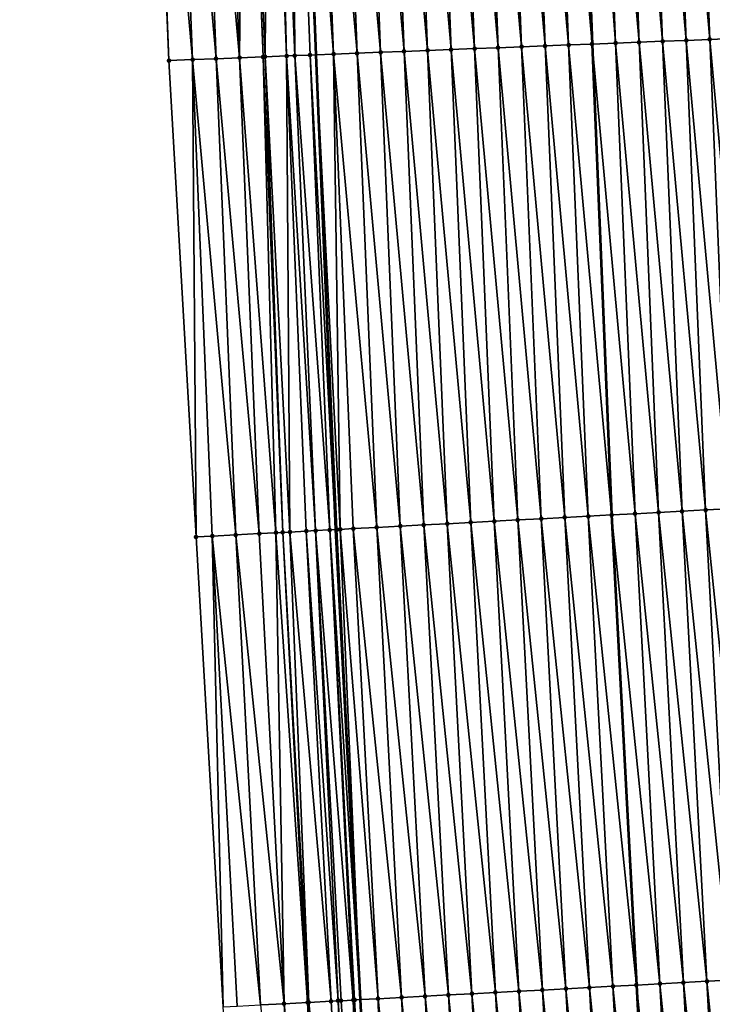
# Model space of a CAD drawing. Header units: feet. Extents: x 2010743 to 2022806, y 818705 to 837694.
# Tile 284 of 531: x 2011480 to 2011510, y 827993 to 828035. Entities that reach past the tile are written whole.
import ezdxf

# ---------------------------------------------------------------- set-up
doc = ezdxf.new("R2010")
doc.units = ezdxf.units.FT
doc.header["$MEASUREMENT"] = 0
for name, color, linetype, lineweight in [('EP_Travel Lane', 172, 'Continuous', 53), ('Road Shots', 141, 'Continuous', 100), ('STRIPING', 60, 'Continuous', 53)]:
    doc.layers.add(name, color=color, linetype=linetype, lineweight=lineweight)
doc.layers.add('I-77-MM17-21_NB-Surface-Border', color=7, linetype='Continuous')
doc.layers.add('I-77-MM17-21_NB-Surface-TIN', color=7, linetype='Continuous')

msp = doc.modelspace()

# ---------------------------------------------------------------- linework, layer by layer
at = {"layer": 'EP_Travel Lane'}
msp.add_polyline3d([(2011486.258, 828373.665, 312.894), (2011486.466, 828353.667, 312.74), (2011486.673, 828333.668, 312.577), (2011486.881, 828313.67, 312.427), (2011487.089, 828293.672, 312.254), (2011487.297, 828273.673, 312.113), (2011487.505, 828253.675, 311.976), (2011487.71, 828233.65, 311.845), (2011487.88, 828213.717, 311.699), (2011488.031, 828193.718, 311.549), (2011488.247, 828173.476, 311.418), (2011488.753, 828153.483, 311.251), (2011489.258, 828133.49, 311.109), (2011489.764, 828113.496, 310.961), (2011490.326, 828093.321, 310.815), (2011491.101, 828073.336, 310.672), (2011491.877, 828053.352, 310.552), (2011492.652, 828033.367, 310.412), (2011493.487, 828013.194, 310.299), (2011494.54, 827993.222, 310.143), (2011495.593, 827973.25, 310.003), (2011496.646, 827953.278, 309.945), (2011497.764, 827933.119, 309.843), (2011499.094, 827913.164, 309.702)], dxfattribs=at)
at = {"layer": 'I-77-MM17-21_NB-Surface-Border', "color": 3, "linetype": 'Continuous', "lineweight": -3}
msp.add_polyline3d([(2011494.249, 827912.84, 309.86), (2011492.863, 827932.791, 310), (2011491.32, 827952.996, 310.145), (2011490.004, 827972.954, 310.249), (2011488.719, 827992.914, 310.367), (2011487.565, 828012.88, 310.586), (2011486.41, 828033.124, 310.638), (2011485.592, 828053.107, 310.744), (2011484.858, 828073.093, 310.846), (2011484.23, 828093.084, 310.954), (2011483.551, 828113.338, 311.091), (2011483.185, 828133.335, 311.239), (2011482.681, 828153.328, 311.397), (2011482.208, 828173.322, 311.55), (2011481.556, 828193.668, 311.693), (2011481.158, 828213.666, 311.836), (2011480.845, 828233.565, 311.969), (2011480.511, 828253.601, 312.102), (2011480.273, 828273.599, 312.238), (2011480.151, 828293.599, 312.367), (2011480.067, 828313.599, 312.493), (2011480.24, 828333.601, 312.654), (2011480.279, 828353.602, 312.776), (2011480.971, 828373.61, 312.926)], dxfattribs=at)
at = {"layer": 'I-77-MM17-21_NB-Surface-TIN', "color": 128, "linetype": 'Continuous', "lineweight": -3}
for points in [[(2011503.402, 828033.787, 310.019), (2011502.628, 828053.771, 310.176), (2011501.628, 828053.732, 310.207)], [(2011502.628, 828053.771, 310.176), (2011504.401, 828033.826, 309.98), (2011503.627, 828053.81, 310.141)], [(2011503.402, 828033.787, 310.019), (2011504.401, 828033.826, 309.98), (2011502.628, 828053.771, 310.176)], [(2011503.924, 828053.822, 310.133), (2011503.627, 828053.81, 310.141), (2011504.401, 828033.826, 309.98)], [(2011505.4, 828033.865, 309.946), (2011504.626, 828053.849, 310.105), (2011503.924, 828053.822, 310.133)], [(2011505.4, 828033.865, 309.946), (2011503.924, 828053.822, 310.133), (2011504.401, 828033.826, 309.98)], [(2011506.399, 828033.904, 309.897), (2011505.625, 828053.888, 310.052), (2011504.626, 828053.849, 310.105)], [(2011505.4, 828033.865, 309.946), (2011506.399, 828033.904, 309.897), (2011504.626, 828053.849, 310.105)], [(2011507.399, 828033.943, 309.855), (2011506.624, 828053.927, 310.005), (2011505.625, 828053.888, 310.052)], [(2011506.399, 828033.904, 309.897), (2011507.399, 828033.943, 309.855), (2011505.625, 828053.888, 310.052)], [(2011508.398, 828033.982, 309.811), (2011507.624, 828053.966, 309.964), (2011506.624, 828053.927, 310.005)], [(2011507.399, 828033.943, 309.855), (2011508.398, 828033.982, 309.811), (2011506.624, 828053.927, 310.005)], [(2011509.397, 828034.021, 309.774), (2011508.623, 828054.005, 309.927), (2011507.624, 828053.966, 309.964)], [(2011508.398, 828033.982, 309.811), (2011509.397, 828034.021, 309.774), (2011507.624, 828053.966, 309.964)], [(2011510.396, 828034.06, 309.739), (2011509.622, 828054.044, 309.891), (2011508.623, 828054.005, 309.927)], [(2011509.397, 828034.021, 309.774), (2011510.396, 828034.06, 309.739), (2011508.623, 828054.005, 309.927)], [(2011491.763, 828033.332, 310.462), (2011491.636, 828053.342, 310.56), (2011490.934, 828053.315, 310.6)], [(2011491.636, 828053.342, 310.56), (2011492.652, 828033.367, 310.412), (2011491.877, 828053.352, 310.552)], [(2011492.41, 828033.358, 310.419), (2011492.652, 828033.367, 310.412), (2011491.636, 828053.342, 310.56)], [(2011491.763, 828033.332, 310.462), (2011492.41, 828033.358, 310.419), (2011491.636, 828053.342, 310.56)], [(2011493.409, 828033.397, 310.39), (2011492.635, 828053.381, 310.528), (2011491.877, 828053.352, 310.552)], [(2011493.409, 828033.397, 310.39), (2011491.877, 828053.352, 310.552), (2011492.652, 828033.367, 310.412)], [(2011494.408, 828033.436, 310.357), (2011493.634, 828053.42, 310.496), (2011492.635, 828053.381, 310.528)], [(2011493.409, 828033.397, 310.39), (2011494.408, 828033.436, 310.357), (2011492.635, 828053.381, 310.528)], [(2011495.408, 828033.475, 310.317), (2011494.634, 828053.459, 310.456), (2011493.634, 828053.42, 310.496)], [(2011494.408, 828033.436, 310.357), (2011495.408, 828033.475, 310.317), (2011493.634, 828053.42, 310.496)], [(2011496.407, 828033.514, 310.273), (2011495.633, 828053.498, 310.419), (2011494.634, 828053.459, 310.456)], [(2011495.408, 828033.475, 310.317), (2011496.407, 828033.514, 310.273), (2011494.634, 828053.459, 310.456)], [(2011497.406, 828033.553, 310.242), (2011496.632, 828053.537, 310.387), (2011495.633, 828053.498, 310.419)], [(2011496.407, 828033.514, 310.273), (2011497.406, 828033.553, 310.242), (2011495.633, 828053.498, 310.419)], [(2011498.405, 828033.592, 310.21), (2011497.631, 828053.576, 310.356), (2011496.632, 828053.537, 310.387)], [(2011497.406, 828033.553, 310.242), (2011498.405, 828033.592, 310.21), (2011496.632, 828053.537, 310.387)], [(2011499.405, 828033.631, 310.175), (2011498.631, 828053.615, 310.321), (2011497.631, 828053.576, 310.356)], [(2011498.405, 828033.592, 310.21), (2011499.405, 828033.631, 310.175), (2011497.631, 828053.576, 310.356)], [(2011500.404, 828033.67, 310.137), (2011499.63, 828053.654, 310.284), (2011498.631, 828053.615, 310.321)], [(2011499.405, 828033.631, 310.175), (2011500.404, 828033.67, 310.137), (2011498.631, 828053.615, 310.321)], [(2011501.403, 828033.709, 310.095), (2011500.629, 828053.693, 310.247), (2011499.63, 828053.654, 310.284)], [(2011500.404, 828033.67, 310.137), (2011501.403, 828033.709, 310.095), (2011499.63, 828053.654, 310.284)], [(2011502.402, 828033.748, 310.055), (2011501.628, 828053.732, 310.207), (2011500.629, 828053.693, 310.247)], [(2011501.403, 828033.709, 310.095), (2011502.402, 828033.748, 310.055), (2011500.629, 828053.693, 310.247)], [(2011502.402, 828033.748, 310.055), (2011503.402, 828033.787, 310.019), (2011501.628, 828053.732, 310.207)], [(2011486.41, 828033.124, 310.638), (2011485.64, 828053.109, 310.743), (2011485.592, 828053.107, 310.744)], [(2011487.414, 828033.163, 310.606), (2011486.64, 828053.148, 310.718), (2011485.64, 828053.109, 310.743)], [(2011486.41, 828033.124, 310.638), (2011486.414, 828033.124, 310.638), (2011485.64, 828053.109, 310.743)], [(2011486.414, 828033.124, 310.638), (2011487.414, 828033.163, 310.606), (2011485.64, 828053.109, 310.743)], [(2011488.413, 828033.202, 310.573), (2011487.639, 828053.187, 310.691), (2011486.64, 828053.148, 310.718)], [(2011487.414, 828033.163, 310.606), (2011488.413, 828033.202, 310.573), (2011486.64, 828053.148, 310.718)], [(2011489.412, 828033.241, 310.545), (2011488.638, 828053.225, 310.67), (2011487.639, 828053.187, 310.691)], [(2011488.413, 828033.202, 310.573), (2011489.412, 828033.241, 310.545), (2011487.639, 828053.187, 310.691)], [(2011489.412, 828033.241, 310.545), (2011489.609, 828053.263, 310.623), (2011488.638, 828053.225, 310.67)], [(2011489.412, 828033.241, 310.545), (2011490.411, 828033.28, 310.498), (2011489.609, 828053.263, 310.623)], [(2011490.411, 828033.28, 310.498), (2011489.637, 828053.264, 310.621), (2011489.609, 828053.263, 310.623)], [(2011490.495, 828033.283, 310.491), (2011490.637, 828053.303, 310.595), (2011489.637, 828053.264, 310.621)], [(2011490.411, 828033.28, 310.498), (2011490.495, 828033.283, 310.491), (2011489.637, 828053.264, 310.621)], [(2011490.495, 828033.283, 310.491), (2011491.411, 828033.319, 310.458), (2011490.637, 828053.303, 310.595)], [(2011491.411, 828033.319, 310.458), (2011490.934, 828053.315, 310.6), (2011490.637, 828053.303, 310.595)], [(2011491.411, 828033.319, 310.458), (2011491.763, 828033.332, 310.462), (2011490.934, 828053.315, 310.6)], [(2011502.235, 828013.657, 309.971), (2011501.403, 828033.709, 310.095), (2011500.404, 828033.67, 310.137)], [(2011503.234, 828013.71, 309.931), (2011502.402, 828033.748, 310.055), (2011501.403, 828033.709, 310.095)], [(2011502.235, 828013.657, 309.971), (2011503.234, 828013.71, 309.931), (2011501.403, 828033.709, 310.095)], [(2011504.233, 828013.763, 309.891), (2011503.402, 828033.787, 310.019), (2011502.402, 828033.748, 310.055)], [(2011503.234, 828013.71, 309.931), (2011504.233, 828013.763, 309.891), (2011502.402, 828033.748, 310.055)], [(2011503.402, 828033.787, 310.019), (2011505.231, 828013.816, 309.851), (2011504.401, 828033.826, 309.98)], [(2011504.233, 828013.763, 309.891), (2011505.231, 828013.816, 309.851), (2011503.402, 828033.787, 310.019)], [(2011506.23, 828013.868, 309.817), (2011505.4, 828033.865, 309.946), (2011504.401, 828033.826, 309.98)], [(2011506.23, 828013.868, 309.817), (2011504.401, 828033.826, 309.98), (2011505.231, 828013.816, 309.851)], [(2011507.228, 828013.921, 309.771), (2011506.399, 828033.904, 309.897), (2011505.4, 828033.865, 309.946)], [(2011506.23, 828013.868, 309.817), (2011507.228, 828013.921, 309.771), (2011505.4, 828033.865, 309.946)], [(2011508.227, 828013.974, 309.724), (2011507.399, 828033.943, 309.855), (2011506.399, 828033.904, 309.897)], [(2011507.228, 828013.921, 309.771), (2011508.227, 828013.974, 309.724), (2011506.399, 828033.904, 309.897)], [(2011509.226, 828014.027, 309.682), (2011508.398, 828033.982, 309.811), (2011507.399, 828033.943, 309.855)], [(2011508.227, 828013.974, 309.724), (2011509.226, 828014.027, 309.682), (2011507.399, 828033.943, 309.855)], [(2011510.224, 828014.08, 309.644), (2011509.397, 828034.021, 309.774), (2011508.398, 828033.982, 309.811)], [(2011509.226, 828014.027, 309.682), (2011510.224, 828014.08, 309.644), (2011508.398, 828033.982, 309.811)], [(2011511.223, 828014.133, 309.604), (2011510.396, 828034.06, 309.739), (2011509.397, 828034.021, 309.774)], [(2011510.224, 828014.08, 309.644), (2011511.223, 828014.133, 309.604), (2011509.397, 828034.021, 309.774)], [(2011490.956, 828013.06, 310.453), (2011490.411, 828033.28, 310.498), (2011489.412, 828033.241, 310.545)], [(2011491.251, 828013.075, 310.426), (2011490.495, 828033.283, 310.491), (2011490.411, 828033.28, 310.498)], [(2011490.956, 828013.06, 310.453), (2011491.251, 828013.075, 310.426), (2011490.411, 828033.28, 310.498)], [(2011491.554, 828013.091, 310.401), (2011491.411, 828033.319, 310.458), (2011490.495, 828033.283, 310.491)], [(2011491.251, 828013.075, 310.426), (2011491.554, 828013.091, 310.401), (2011490.495, 828033.283, 310.491)], [(2011492.646, 828013.149, 310.371), (2011491.763, 828033.332, 310.462), (2011491.411, 828033.319, 310.458)], [(2011491.554, 828013.091, 310.401), (2011492.249, 828013.128, 310.369), (2011491.411, 828033.319, 310.458)], [(2011492.249, 828013.128, 310.369), (2011492.646, 828013.149, 310.371), (2011491.411, 828033.319, 310.458)], [(2011493.248, 828013.181, 310.324), (2011492.41, 828033.358, 310.419), (2011491.763, 828033.332, 310.462)], [(2011492.646, 828013.149, 310.371), (2011493.248, 828013.181, 310.324), (2011491.763, 828033.332, 310.462)], [(2011492.41, 828033.358, 310.419), (2011493.487, 828013.194, 310.299), (2011492.652, 828033.367, 310.412)], [(2011493.248, 828013.181, 310.324), (2011493.487, 828013.194, 310.299), (2011492.41, 828033.358, 310.419)], [(2011493.691, 828013.205, 310.283), (2011493.409, 828033.397, 310.39), (2011492.652, 828033.367, 310.412)], [(2011493.549, 828013.197, 310.292), (2011493.691, 828013.205, 310.283), (2011492.652, 828033.367, 310.412)], [(2011493.549, 828013.197, 310.292), (2011492.652, 828033.367, 310.412), (2011493.487, 828013.194, 310.299)], [(2011495.245, 828013.287, 310.233), (2011494.408, 828033.436, 310.357), (2011493.409, 828033.397, 310.39)], [(2011493.691, 828013.205, 310.283), (2011494.247, 828013.234, 310.27), (2011493.409, 828033.397, 310.39)], [(2011494.247, 828013.234, 310.27), (2011495.245, 828013.287, 310.233), (2011493.409, 828033.397, 310.39)], [(2011496.244, 828013.34, 310.193), (2011495.408, 828033.475, 310.317), (2011494.408, 828033.436, 310.357)], [(2011495.245, 828013.287, 310.233), (2011496.244, 828013.34, 310.193), (2011494.408, 828033.436, 310.357)], [(2011497.242, 828013.393, 310.153), (2011496.407, 828033.514, 310.273), (2011495.408, 828033.475, 310.317)], [(2011496.244, 828013.34, 310.193), (2011497.242, 828013.393, 310.153), (2011495.408, 828033.475, 310.317)], [(2011498.241, 828013.446, 310.119), (2011497.406, 828033.553, 310.242), (2011496.407, 828033.514, 310.273)], [(2011497.242, 828013.393, 310.153), (2011498.241, 828013.446, 310.119), (2011496.407, 828033.514, 310.273)], [(2011499.24, 828013.498, 310.086), (2011498.405, 828033.592, 310.21), (2011497.406, 828033.553, 310.242)], [(2011498.241, 828013.446, 310.119), (2011499.24, 828013.498, 310.086), (2011497.406, 828033.553, 310.242)], [(2011500.238, 828013.551, 310.049), (2011499.405, 828033.631, 310.175), (2011498.405, 828033.592, 310.21)], [(2011499.24, 828013.498, 310.086), (2011500.238, 828013.551, 310.049), (2011498.405, 828033.592, 310.21)], [(2011501.237, 828013.604, 310.011), (2011500.404, 828033.67, 310.137), (2011499.405, 828033.631, 310.175)], [(2011500.238, 828013.551, 310.049), (2011501.237, 828013.604, 310.011), (2011499.405, 828033.631, 310.175)], [(2011501.237, 828013.604, 310.011), (2011502.235, 828013.657, 309.971), (2011500.404, 828033.67, 310.137)], [(2011487.565, 828012.88, 310.586), (2011486.414, 828033.124, 310.638), (2011486.41, 828033.124, 310.638)], [(2011487.565, 828012.88, 310.586), (2011487.414, 828033.163, 310.606), (2011486.414, 828033.124, 310.638)], [(2011489.254, 828012.969, 310.516), (2011488.413, 828033.202, 310.573), (2011487.414, 828033.163, 310.606)], [(2011487.565, 828012.88, 310.586), (2011488.255, 828012.916, 310.558), (2011487.414, 828033.163, 310.606)], [(2011488.255, 828012.916, 310.558), (2011489.254, 828012.969, 310.516), (2011487.414, 828033.163, 310.606)], [(2011490.252, 828013.022, 310.483), (2011489.412, 828033.241, 310.545), (2011488.413, 828033.202, 310.573)], [(2011489.254, 828012.969, 310.516), (2011490.252, 828013.022, 310.483), (2011488.413, 828033.202, 310.573)], [(2011490.252, 828013.022, 310.483), (2011490.956, 828013.06, 310.453), (2011489.412, 828033.241, 310.545)], [(2011510.279, 827994.055, 309.545), (2011509.226, 828014.027, 309.682), (2011508.227, 828013.974, 309.724)], [(2011511.277, 827994.108, 309.508), (2011510.224, 828014.08, 309.644), (2011509.226, 828014.027, 309.682)], [(2011510.279, 827994.055, 309.545), (2011511.277, 827994.108, 309.508), (2011509.226, 828014.027, 309.682)], [(2011502.29, 827993.632, 309.862), (2011501.237, 828013.604, 310.011), (2011500.238, 828013.551, 310.049)], [(2011503.288, 827993.685, 309.825), (2011502.235, 828013.657, 309.971), (2011501.237, 828013.604, 310.011)], [(2011502.29, 827993.632, 309.862), (2011503.288, 827993.685, 309.825), (2011501.237, 828013.604, 310.011)], [(2011504.287, 827993.738, 309.782), (2011503.234, 828013.71, 309.931), (2011502.235, 828013.657, 309.971)], [(2011503.288, 827993.685, 309.825), (2011504.287, 827993.738, 309.782), (2011502.235, 828013.657, 309.971)], [(2011505.286, 827993.791, 309.749), (2011504.233, 828013.763, 309.891), (2011503.234, 828013.71, 309.931)], [(2011504.287, 827993.738, 309.782), (2011505.286, 827993.791, 309.749), (2011503.234, 828013.71, 309.931)], [(2011504.233, 828013.763, 309.891), (2011506.284, 827993.844, 309.721), (2011505.231, 828013.816, 309.851)], [(2011505.286, 827993.791, 309.749), (2011506.284, 827993.844, 309.721), (2011504.233, 828013.763, 309.891)], [(2011507.283, 827993.897, 309.677), (2011506.23, 828013.868, 309.817), (2011505.231, 828013.816, 309.851)], [(2011507.283, 827993.897, 309.677), (2011505.231, 828013.816, 309.851), (2011506.284, 827993.844, 309.721)], [(2011508.281, 827993.95, 309.629), (2011507.228, 828013.921, 309.771), (2011506.23, 828013.868, 309.817)], [(2011507.283, 827993.897, 309.677), (2011508.281, 827993.95, 309.629), (2011506.23, 828013.868, 309.817)], [(2011509.28, 827994.003, 309.584), (2011508.227, 828013.974, 309.724), (2011507.228, 828013.921, 309.771)], [(2011508.281, 827993.95, 309.629), (2011509.28, 827994.003, 309.584), (2011507.228, 828013.921, 309.771)], [(2011509.28, 827994.003, 309.584), (2011510.279, 827994.055, 309.545), (2011508.227, 828013.974, 309.724)], [(2011494.245, 827993.207, 310.158), (2011493.248, 828013.181, 310.324), (2011492.646, 828013.149, 310.371)], [(2011493.248, 828013.181, 310.324), (2011494.54, 827993.222, 310.143), (2011493.487, 828013.194, 310.299)], [(2011494.301, 827993.209, 310.152), (2011494.54, 827993.222, 310.143), (2011493.248, 828013.181, 310.324)], [(2011494.245, 827993.207, 310.158), (2011494.301, 827993.209, 310.152), (2011493.248, 828013.181, 310.324)], [(2011493.549, 828013.197, 310.292), (2011493.487, 828013.194, 310.299), (2011494.54, 827993.222, 310.143)], [(2011493.549, 828013.197, 310.292), (2011494.54, 827993.222, 310.143), (2011493.691, 828013.205, 310.283)], [(2011495.3, 827993.262, 310.115), (2011494.247, 828013.234, 310.27), (2011493.691, 828013.205, 310.283)], [(2011495.3, 827993.262, 310.115), (2011493.691, 828013.205, 310.283), (2011494.54, 827993.222, 310.143)], [(2011496.298, 827993.315, 310.076), (2011495.245, 828013.287, 310.233), (2011494.247, 828013.234, 310.27)], [(2011495.3, 827993.262, 310.115), (2011496.298, 827993.315, 310.076), (2011494.247, 828013.234, 310.27)], [(2011497.297, 827993.368, 310.037), (2011496.244, 828013.34, 310.193), (2011495.245, 828013.287, 310.233)], [(2011496.298, 827993.315, 310.076), (2011497.297, 827993.368, 310.037), (2011495.245, 828013.287, 310.233)], [(2011498.295, 827993.421, 310.002), (2011497.242, 828013.393, 310.153), (2011496.244, 828013.34, 310.193)], [(2011497.297, 827993.368, 310.037), (2011498.295, 827993.421, 310.002), (2011496.244, 828013.34, 310.193)], [(2011499.294, 827993.474, 309.968), (2011498.241, 828013.446, 310.119), (2011497.242, 828013.393, 310.153)], [(2011498.295, 827993.421, 310.002), (2011499.294, 827993.474, 309.968), (2011497.242, 828013.393, 310.153)], [(2011500.293, 827993.527, 309.934), (2011499.24, 828013.498, 310.086), (2011498.241, 828013.446, 310.119)], [(2011499.294, 827993.474, 309.968), (2011500.293, 827993.527, 309.934), (2011498.241, 828013.446, 310.119)], [(2011501.291, 827993.58, 309.898), (2011500.238, 828013.551, 310.049), (2011499.24, 828013.498, 310.086)], [(2011500.293, 827993.527, 309.934), (2011501.291, 827993.58, 309.898), (2011499.24, 828013.498, 310.086)], [(2011501.291, 827993.58, 309.898), (2011502.29, 827993.632, 309.862), (2011500.238, 828013.551, 310.049)], [(2011488.719, 827992.914, 310.367), (2011488.255, 828012.916, 310.558), (2011487.565, 828012.88, 310.586)], [(2011490.307, 827992.998, 310.315), (2011489.254, 828012.969, 310.516), (2011488.255, 828012.916, 310.558)], [(2011488.719, 827992.914, 310.367), (2011489.308, 827992.945, 310.347), (2011488.255, 828012.916, 310.558)], [(2011489.308, 827992.945, 310.347), (2011490.307, 827992.998, 310.315), (2011488.255, 828012.916, 310.558)], [(2011491.305, 827993.051, 310.289), (2011490.252, 828013.022, 310.483), (2011489.254, 828012.969, 310.516)], [(2011490.307, 827992.998, 310.315), (2011491.305, 827993.051, 310.289), (2011489.254, 828012.969, 310.516)], [(2011491.305, 827993.051, 310.289), (2011490.956, 828013.06, 310.453), (2011490.252, 828013.022, 310.483)], [(2011492.304, 827993.104, 310.239), (2011491.251, 828013.075, 310.426), (2011490.956, 828013.06, 310.453)], [(2011491.305, 827993.051, 310.289), (2011492.304, 827993.104, 310.239), (2011490.956, 828013.06, 310.453)], [(2011492.355, 827993.106, 310.236), (2011491.554, 828013.091, 310.401), (2011491.251, 828013.075, 310.426)], [(2011492.304, 827993.104, 310.239), (2011492.355, 827993.106, 310.236), (2011491.251, 828013.075, 310.426)], [(2011493.302, 827993.157, 310.206), (2011492.249, 828013.128, 310.369), (2011491.554, 828013.091, 310.401)], [(2011492.355, 827993.106, 310.236), (2011493.302, 827993.157, 310.206), (2011491.554, 828013.091, 310.401)], [(2011493.603, 827993.172, 310.208), (2011492.646, 828013.149, 310.371), (2011492.249, 828013.128, 310.369)], [(2011493.302, 827993.157, 310.206), (2011493.603, 827993.172, 310.208), (2011492.249, 828013.128, 310.369)], [(2011493.603, 827993.172, 310.208), (2011493.729, 827993.179, 310.207), (2011492.646, 828013.149, 310.371)], [(2011493.729, 827993.179, 310.207), (2011494.245, 827993.207, 310.158), (2011492.646, 828013.149, 310.371)], [(2011509.334, 827973.978, 309.496), (2011508.281, 827993.95, 309.629), (2011507.283, 827993.897, 309.677)], [(2011510.333, 827974.031, 309.45), (2011509.28, 827994.003, 309.584), (2011508.281, 827993.95, 309.629)], [(2011509.334, 827973.978, 309.496), (2011510.333, 827974.031, 309.45), (2011508.281, 827993.95, 309.629)], [(2011511.331, 827974.084, 309.412), (2011510.279, 827994.055, 309.545), (2011509.28, 827994.003, 309.584)], [(2011510.333, 827974.031, 309.45), (2011511.331, 827974.084, 309.412), (2011509.28, 827994.003, 309.584)], [(2011501.345, 827973.555, 309.801), (2011500.293, 827993.527, 309.934), (2011499.294, 827993.474, 309.968)], [(2011502.344, 827973.608, 309.767), (2011501.291, 827993.58, 309.898), (2011500.293, 827993.527, 309.934)], [(2011501.345, 827973.555, 309.801), (2011502.344, 827973.608, 309.767), (2011500.293, 827993.527, 309.934)], [(2011503.343, 827973.661, 309.729), (2011502.29, 827993.632, 309.862), (2011501.291, 827993.58, 309.898)], [(2011502.344, 827973.608, 309.767), (2011503.343, 827973.661, 309.729), (2011501.291, 827993.58, 309.898)], [(2011504.341, 827973.713, 309.69), (2011503.288, 827993.685, 309.825), (2011502.29, 827993.632, 309.862)], [(2011503.343, 827973.661, 309.729), (2011504.341, 827973.713, 309.69), (2011502.29, 827993.632, 309.862)], [(2011505.34, 827973.766, 309.652), (2011504.287, 827993.738, 309.782), (2011503.288, 827993.685, 309.825)], [(2011504.341, 827973.713, 309.69), (2011505.34, 827973.766, 309.652), (2011503.288, 827993.685, 309.825)], [(2011506.338, 827973.819, 309.616), (2011505.286, 827993.791, 309.749), (2011504.287, 827993.738, 309.782)], [(2011505.34, 827973.766, 309.652), (2011506.338, 827973.819, 309.616), (2011504.287, 827993.738, 309.782)], [(2011505.286, 827993.791, 309.749), (2011507.337, 827973.872, 309.575), (2011506.284, 827993.844, 309.721)], [(2011506.338, 827973.819, 309.616), (2011507.337, 827973.872, 309.575), (2011505.286, 827993.791, 309.749)], [(2011508.336, 827973.925, 309.543), (2011507.283, 827993.897, 309.677), (2011506.284, 827993.844, 309.721)], [(2011508.336, 827973.925, 309.543), (2011506.284, 827993.844, 309.721), (2011507.337, 827973.872, 309.575)], [(2011508.336, 827973.925, 309.543), (2011509.334, 827973.978, 309.496), (2011507.283, 827993.897, 309.677)], [(2011493.357, 827973.132, 310.133), (2011492.304, 827993.104, 310.239), (2011491.305, 827993.051, 310.289)], [(2011493.357, 827973.132, 310.133), (2011492.355, 827993.106, 310.236), (2011492.304, 827993.104, 310.239)], [(2011494.355, 827973.185, 310.094), (2011493.302, 827993.157, 310.206), (2011492.355, 827993.106, 310.236)], [(2011493.357, 827973.132, 310.133), (2011494.355, 827973.185, 310.094), (2011492.355, 827993.106, 310.236)], [(2011494.355, 827973.185, 310.094), (2011493.603, 827993.172, 310.208), (2011493.302, 827993.157, 310.206)], [(2011494.962, 827973.217, 310.06), (2011493.729, 827993.179, 310.207), (2011493.603, 827993.172, 310.208)], [(2011494.355, 827973.185, 310.094), (2011494.962, 827973.217, 310.06), (2011493.603, 827993.172, 310.208)], [(2011494.962, 827973.217, 310.06), (2011494.245, 827993.207, 310.158), (2011493.729, 827993.179, 310.207)], [(2011495.354, 827973.238, 310.021), (2011494.301, 827993.209, 310.152), (2011494.245, 827993.207, 310.158)], [(2011494.962, 827973.217, 310.06), (2011495.354, 827973.238, 310.021), (2011494.245, 827993.207, 310.158)], [(2011495.48, 827973.244, 310.01), (2011494.54, 827993.222, 310.143), (2011494.301, 827993.209, 310.152)], [(2011495.354, 827973.238, 310.021), (2011495.48, 827973.244, 310.01), (2011494.301, 827993.209, 310.152)], [(2011495.647, 827973.253, 310), (2011495.3, 827993.262, 310.115), (2011494.54, 827993.222, 310.143)], [(2011495.647, 827973.253, 310), (2011494.54, 827993.222, 310.143), (2011495.593, 827973.25, 310.003)], [(2011495.48, 827973.244, 310.01), (2011495.593, 827973.25, 310.003), (2011494.54, 827993.222, 310.143)], [(2011497.351, 827973.343, 309.944), (2011496.298, 827993.315, 310.076), (2011495.3, 827993.262, 310.115)], [(2011495.647, 827973.253, 310), (2011496.352, 827973.291, 309.983), (2011495.3, 827993.262, 310.115)], [(2011496.352, 827973.291, 309.983), (2011497.351, 827973.343, 309.944), (2011495.3, 827993.262, 310.115)], [(2011498.35, 827973.396, 309.906), (2011497.297, 827993.368, 310.037), (2011496.298, 827993.315, 310.076)], [(2011497.351, 827973.343, 309.944), (2011498.35, 827973.396, 309.906), (2011496.298, 827993.315, 310.076)], [(2011499.348, 827973.449, 309.867), (2011498.295, 827993.421, 310.002), (2011497.297, 827993.368, 310.037)], [(2011498.35, 827973.396, 309.906), (2011499.348, 827973.449, 309.867), (2011497.297, 827993.368, 310.037)], [(2011500.347, 827973.502, 309.836), (2011499.294, 827993.474, 309.968), (2011498.295, 827993.421, 310.002)], [(2011499.348, 827973.449, 309.867), (2011500.347, 827973.502, 309.836), (2011498.295, 827993.421, 310.002)], [(2011500.347, 827973.502, 309.836), (2011501.345, 827973.555, 309.801), (2011499.294, 827993.474, 309.968)], [(2011492.358, 827973.079, 310.174), (2011491.305, 827993.051, 310.289), (2011490.307, 827992.998, 310.315)], [(2011492.358, 827973.079, 310.174), (2011493.357, 827973.132, 310.133), (2011491.305, 827993.051, 310.289)]]:
    msp.add_3dface(points, dxfattribs=at)
at = {"layer": 'Road Shots', "lineweight": 100}
for p in [(2011501.403, 828033.709, 310.095), (2011502.402, 828033.748, 310.055), (2011503.402, 828033.787, 310.019), (2011504.401, 828033.826, 309.98), (2011505.4, 828033.865, 309.946), (2011506.399, 828033.904, 309.897), (2011507.399, 828033.943, 309.855), (2011508.398, 828033.982, 309.811), (2011509.397, 828034.021, 309.774), (2011490.411, 828033.28, 310.498), (2011490.495, 828033.283, 310.491), (2011491.411, 828033.319, 310.458), (2011491.763, 828033.332, 310.462), (2011492.41, 828033.358, 310.419), (2011493.409, 828033.397, 310.39), (2011494.408, 828033.436, 310.357), (2011495.408, 828033.475, 310.317), (2011496.407, 828033.514, 310.273), (2011497.406, 828033.553, 310.242), (2011498.405, 828033.592, 310.21), (2011499.405, 828033.631, 310.175), (2011500.404, 828033.67, 310.137), (2011486.41, 828033.124, 310.638), (2011486.414, 828033.124, 310.638), (2011487.414, 828033.163, 310.606), (2011488.413, 828033.202, 310.573), (2011489.412, 828033.241, 310.545), (2011509.226, 828014.027, 309.682), (2011501.237, 828013.604, 310.011), (2011502.235, 828013.657, 309.971), (2011503.234, 828013.71, 309.931), (2011504.233, 828013.763, 309.891), (2011505.231, 828013.816, 309.851), (2011506.23, 828013.868, 309.817), (2011507.228, 828013.921, 309.771), (2011508.227, 828013.974, 309.724), (2011493.248, 828013.181, 310.324), (2011493.549, 828013.197, 310.292), (2011493.691, 828013.205, 310.283), (2011494.247, 828013.234, 310.27), (2011495.245, 828013.287, 310.233), (2011496.244, 828013.34, 310.193), (2011497.242, 828013.393, 310.153), (2011498.241, 828013.446, 310.119), (2011499.24, 828013.498, 310.086), (2011500.238, 828013.551, 310.049), (2011487.565, 828012.88, 310.586), (2011488.255, 828012.916, 310.558), (2011489.254, 828012.969, 310.516), (2011490.252, 828013.022, 310.483), (2011490.956, 828013.06, 310.453), (2011491.251, 828013.075, 310.426), (2011491.554, 828013.091, 310.401), (2011492.249, 828013.128, 310.369), (2011492.646, 828013.149, 310.371), (2011508.281, 827993.95, 309.629), (2011509.28, 827994.003, 309.584), (2011500.293, 827993.527, 309.934), (2011501.291, 827993.58, 309.898), (2011502.29, 827993.632, 309.862), (2011503.288, 827993.685, 309.825), (2011504.287, 827993.738, 309.782), (2011505.286, 827993.791, 309.749), (2011506.284, 827993.844, 309.721), (2011507.283, 827993.897, 309.677), (2011492.304, 827993.104, 310.239), (2011492.355, 827993.106, 310.236), (2011493.302, 827993.157, 310.206), (2011493.603, 827993.172, 310.208), (2011493.729, 827993.179, 310.207), (2011494.245, 827993.207, 310.158), (2011494.301, 827993.209, 310.152), (2011495.3, 827993.262, 310.115), (2011496.298, 827993.315, 310.076), (2011497.297, 827993.368, 310.037), (2011498.295, 827993.421, 310.002), (2011499.294, 827993.474, 309.968), (2011491.305, 827993.051, 310.289)]:
    msp.add_point(p, dxfattribs=at)
at = {"layer": 'STRIPING'}
msp.add_polyline3d([(2011497.97, 828373.787, 312.848), (2011498.178, 828353.789, 312.679), (2011498.386, 828333.791, 312.495), (2011498.594, 828313.793, 312.31), (2011498.801, 828293.795, 312.121), (2011499.009, 828273.796, 311.945), (2011499.217, 828253.798, 311.78), (2011499.453, 828233.796, 311.64), (2011499.637, 828213.807, 311.46), (2011499.788, 828193.809, 311.298), (2011500.005, 828173.775, 311.141), (2011500.51, 828153.783, 310.968), (2011501.016, 828133.79, 310.788), (2011501.522, 828113.797, 310.625), (2011502.079, 828093.779, 310.448), (2011502.853, 828073.794, 310.294), (2011503.627, 828053.81, 310.141), (2011504.401, 828033.826, 309.98), (2011505.231, 828013.816, 309.851), (2011506.284, 827993.844, 309.721), (2011507.337, 827973.872, 309.575), (2011508.39, 827953.9, 309.484), (2011509.5, 827933.903, 309.392), (2011510.83, 827913.948, 309.258)], dxfattribs=at)

doc.saveas('drawing.dxf')
